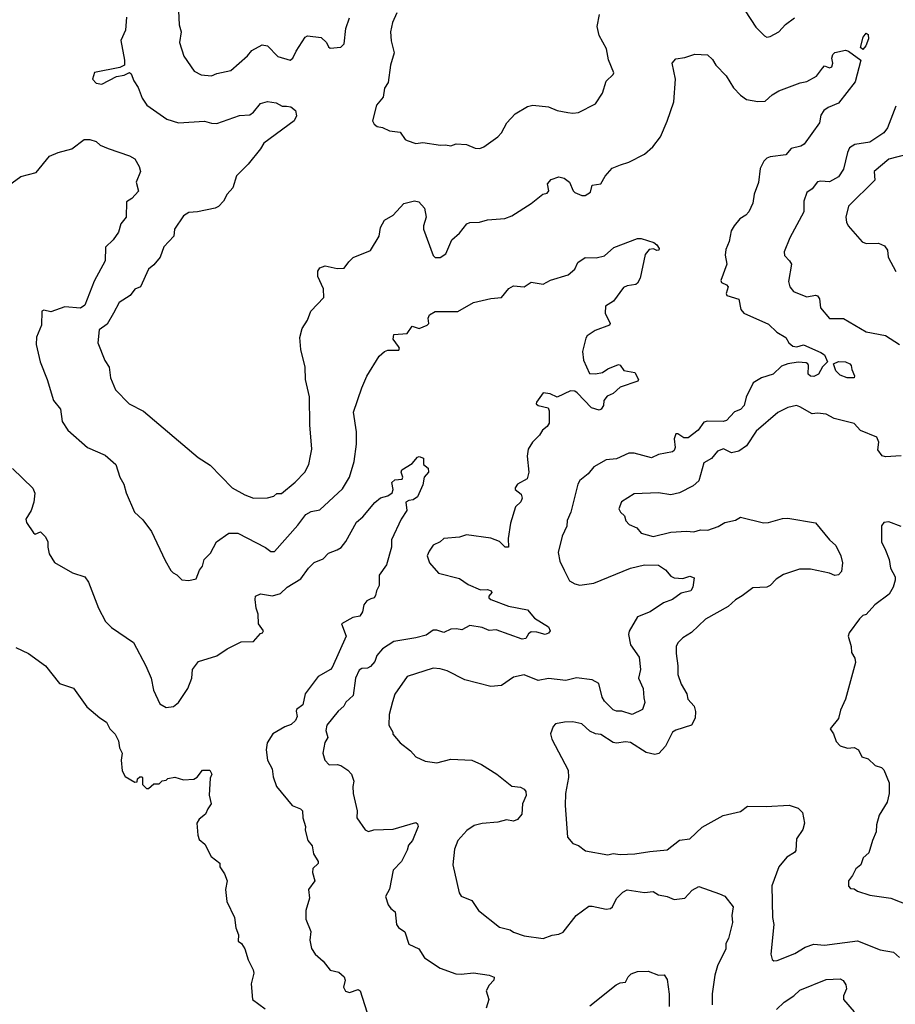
# Model space of a CAD drawing. Extents: x 1678759 to 1859541, y 384609 to 522867.
# Tile 444 of 466: x 1804626 to 1809641, y 498707 to 504345. Entities that reach past the tile are written whole.
import ezdxf

# ---------------------------------------------------------------- set-up
doc = ezdxf.new("R2010")
doc.units = 0

msp = doc.modelspace()

# ---------------------------------------------------------------- linework, layer by layer
at = {"layer": '0CON20XD'}
for points in [[(1808692, 504535), (1808842.4, 504302.4), (1808891.7, 504251.7), (1808905, 504243.8), (1808925, 504248.8), (1808975, 504274.3), (1809013, 504317), (1809064.2, 504355)], [(1805535.6, 504395), (1805540, 504315), (1805551.1, 504275), (1805541.1, 504215), (1805566.8, 504136.8), (1805625, 504049.2), (1805665, 504028.9), (1805725, 504024), (1805755, 504037.5), (1805835.3, 504054.7), (1805931.8, 504138.2), (1805955, 504168), (1806015, 504200.8), (1806045, 504194.4), (1806105, 504134.4), (1806175, 504112.9), (1806191.2, 504125), (1806210, 504165), (1806261.4, 504245), (1806275, 504252.2), (1806352.4, 504242.4), (1806384, 504215), (1806395, 504190), (1806405, 504182.5), (1806465, 504186.7), (1806484.1, 504205.9), (1806494.4, 504295), (1806515, 504355.8)], [(1806785.4, 504384.6), (1806761.7, 504328.3), (1806750.8, 504275), (1806753.6, 504223.6), (1806771.1, 504155), (1806750, 504085), (1806736.2, 503985), (1806716.6, 503953.4), (1806708, 503902), (1806669.5, 503855), (1806646.4, 503766.4), (1806656.1, 503746.1), (1806674, 503734), (1806705, 503727.5), (1806745, 503708), (1806805, 503700), (1806835, 503659.2), (1806845, 503654), (1806895, 503635.8), (1806935, 503641.5), (1807035.7, 503625.7), (1807065, 503628.1), (1807095, 503622.5), (1807125.9, 503634.1), (1807185, 503630), (1807235, 503608.9), (1807262, 503608), (1807283.8, 503616.2), (1807365, 503673.3), (1807385, 503696.7), (1807415.7, 503754.3), (1807464, 503805), (1807535, 503848.6), (1807565, 503855.6), (1807655, 503845.7), (1807705, 503824), (1807765, 503813.3), (1807795, 503808.8), (1807827.3, 503812.7), (1807925, 503863.3), (1807964, 503925), (1807985, 503992.5), (1808025, 504030), (1808029.1, 504040.9), (1807998.6, 504115), (1807987.6, 504177.6), (1807945, 504253.3), (1807934.5, 504305), (1807947.5, 504375)], [(1805238.3, 504358.3), (1805232.9, 504285), (1805206.2, 504225), (1805227, 504113), (1805226.2, 504083.8), (1805199.3, 504070.7), (1805055, 504042.5), (1805044, 504005), (1805065, 503980.5), (1805096.7, 503975), (1805180.9, 504019.1), (1805225, 504027.5), (1805255, 504043.3), (1805265.7, 504035.7), (1805279.2, 503995), (1805305.6, 503955.6), (1805328.6, 503895), (1805354.5, 503854.5), (1805470, 503775), (1805535, 503754), (1805685, 503763.3), (1805725, 503751.4), (1805755, 503750.6), (1805885, 503795.7), (1805945, 503800), (1805965.4, 503814.6), (1806005, 503864.2), (1806045, 503875.5), (1806095, 503868.5), (1806130.4, 503850.4), (1806155, 503848.9), (1806179.2, 503845), (1806206.9, 503825), (1806212, 503795), (1806198, 503765), (1806025, 503638.1), (1806005.4, 503605), (1805935, 503517.5), (1805868.3, 503451.7), (1805847.4, 503382.6), (1805814.3, 503345), (1805793.8, 503306.2), (1805765, 503276), (1805745, 503265.8), (1805645, 503244.4), (1805595, 503240), (1805565, 503222), (1805512.5, 503145), (1805508.6, 503105), (1805452, 503045), (1805430, 502985), (1805395, 502941.2), (1805364.3, 502915.7), (1805317.5, 502815), (1805285, 502801.9), (1805259.4, 502765), (1805195.4, 502724.6), (1805164.5, 502665), (1805128.1, 502601.9), (1805081.1, 502568.9), (1805074, 502495), (1805114.1, 502394.1), (1805138, 502355), (1805146, 502295), (1805176, 502225), (1805253.8, 502145), (1805335, 502103.8), (1805647.7, 501837.7), (1805716.7, 501795), (1805844.2, 501664.2), (1805915, 501623.8), (1805966.1, 501606.1), (1806045, 501606.2), (1806082.5, 501617.5), (1806098.3, 501631.7), (1806125, 501632.5), (1806205, 501696.2), (1806260, 501755), (1806281.7, 501798.3), (1806292, 501848), (1806299.2, 501885), (1806288.6, 502025), (1806285.6, 502185), (1806262.5, 502285), (1806261.5, 502355), (1806236.2, 502456.2), (1806230, 502525), (1806243.5, 502576.5), (1806274.2, 502625), (1806293.8, 502675), (1806368, 502755), (1806366.1, 502803.9), (1806334.2, 502875), (1806334.2, 502905.8), (1806345, 502923.3), (1806375, 502936.2), (1806445, 502920), (1806485, 502921.2), (1806510.9, 502959.1), (1806536.8, 502983.2), (1806635, 503024.2), (1806685.3, 503104.7), (1806693.3, 503155), (1806715, 503197.5), (1806765.4, 503224.6), (1806826.8, 503293.2), (1806888, 503308), (1806912.5, 503302.5), (1806945.6, 503265), (1806954.4, 503215), (1806939.2, 503165), (1806940, 503145), (1806993.9, 502993.9), (1807005, 502983.3), (1807035, 502983.3), (1807066.1, 503003.9), (1807101.2, 503085), (1807145, 503122), (1807188, 503175), (1807205, 503183.1), (1807260, 503185), (1807305, 503198), (1807405, 503205.8), (1807445, 503222), (1807555, 503292), (1807622.5, 503345), (1807647.7, 503352.3), (1807656, 503365), (1807649.2, 503405), (1807669.4, 503430.6), (1807715, 503445.6), (1807745, 503438.1), (1807775.7, 503415), (1807795.7, 503365), (1807805, 503355.7), (1807845, 503337.5), (1807865, 503338.8), (1807895, 503357.5), (1807905, 503396.7), (1807954.2, 503405), (1807980.4, 503449.6), (1808020, 503495), (1808066.4, 503513.6), (1808115, 503528.6), (1808205, 503574.2), (1808253.2, 503616.8), (1808295.5, 503674.5), (1808335.5, 503764.5), (1808372.5, 503875), (1808382, 504005), (1808364, 504095), (1808385, 504120), (1808435, 504128), (1808493, 504147), (1808565, 504143.3), (1808595, 504116.7), (1808612.5, 504085), (1808672.4, 504022.4), (1808715.4, 503955.4), (1808755, 503912.9), (1808788.5, 503888.5), (1808854.3, 503875.7), (1808895, 503879.2), (1808935, 503914.5), (1808975, 503936.5), (1809096.6, 503983.4), (1809135, 503990), (1809189.4, 504020.6), (1809223.6, 504066.4), (1809235, 504080), (1809265, 504070), (1809277.5, 504075), (1809283.8, 504095), (1809276.7, 504125), (1809283.3, 504145), (1809295, 504156.7), (1809355, 504170), (1809373.6, 504163.6), (1809443, 504113), (1809410.9, 503989.1), (1809315, 503866.7), (1809257.3, 503842.7), (1809232, 503825), (1809215, 503797.5), (1809207.5, 503755), (1809118.8, 503631.2), (1809099.4, 503620.6), (1809045, 503607.9), (1809015, 503570.6), (1808925, 503558.9), (1808905, 503551.5), (1808887.5, 503535), (1808866.4, 503493.6), (1808857.6, 503412.4), (1808832.5, 503345), (1808824.3, 503295), (1808803.1, 503245), (1808786, 503225), (1808750, 503205), (1808718, 503165), (1808702, 503135), (1808690, 503075), (1808670.9, 503029.1)], [(1809455, 504173.3), (1809442.5, 504185), (1809456.7, 504245), (1809475, 504267.5), (1809485, 504260), (1809488, 504235), (1809472.5, 504195), (1809455, 504173.3)], [(1809645, 503848.8), (1809597.3, 503725), (1809575, 503696.9), (1809495, 503643.3), (1809410.2, 503629.8), (1809379.7, 503610.3), (1809366.9, 503585), (1809345, 503488.8), (1809316.5, 503445), (1809265, 503415.5), (1809215, 503420), (1809195, 503415.6), (1809165, 503376), (1809134, 503355), (1809117.1, 503305), (1809117.1, 503245), (1809038, 503095), (1809003.8, 503015), (1809006.7, 502995), (1809036, 502965), (1809045.8, 502945), (1809030, 502845), (1809036.2, 502815), (1809057.7, 502787.7), (1809081.2, 502778.8), (1809135, 502757.5), (1809185, 502767.1), (1809195, 502764), (1809206.1, 502746.1), (1809213.5, 502695), (1809264.3, 502634.3), (1809345, 502633.8), (1809475, 502557.1), (1809585, 502537.5), (1809665, 502484.6)], [(1804435, 503303.3), (1804632.4, 503447.6), (1804719.8, 503470.2), (1804797.1, 503562.9), (1804846.7, 503585), (1804925.3, 503604.7), (1804995, 503659.4), (1805028.6, 503658.6), (1805065, 503646.7), (1805086.4, 503626.4), (1805132.5, 503607.5)], [(1805132.5, 503607.5), (1805255.9, 503565.9), (1805285, 503547.5), (1805310, 503505), (1805317.5, 503475), (1805293.3, 503415), (1805307, 503363), (1805269.5, 503320.5), (1805238, 503302), (1805235.6, 503215), (1805206.4, 503175), (1805191.4, 503128.6), (1805162.5, 503085), (1805117.5, 503042.5), (1805116.6, 502963.4), (1805053, 502847), (1804999.2, 502710.8), (1804975, 502693.8), (1804885, 502700.2), (1804805, 502672), (1804765, 502682.1), (1804753.8, 502675), (1804751.5, 502595), (1804723.2, 502526.8), (1804721.1, 502485), (1804743.1, 502385), (1804783.8, 502283.8), (1804819.4, 502165), (1804860.8, 502115), (1804869.2, 502045), (1804901.2, 501995), (1805015, 501896.2), (1805115, 501852), (1805177.3, 501797.3), (1805200, 501725), (1805223.3, 501685), (1805236.7, 501635), (1805283.3, 501525), (1805331.2, 501481.2), (1805381.2, 501415), (1805458.8, 501248.8), (1805491.2, 501191.2), (1805505, 501177.5), (1805526.1, 501166.1), (1805555, 501137.5), (1805595, 501133.3), (1805637, 501143), (1805656.4, 501193.6), (1805673.3, 501215), (1805683.3, 501255), (1805719.1, 501290.9), (1805754, 501355), (1805824.2, 501405), (1805875, 501404.6), (1806035, 501323.1), (1806065, 501300), (1806085, 501299.2), (1806219.9, 501450.1), (1806265, 501511.8), (1806295, 501529.6), (1806345, 501538.5), (1806475, 501658.9), (1806514.7, 501725.3), (1806541.5, 501815), (1806555.7, 501915), (1806555.8, 501984.2), (1806538.3, 502098.3), (1806585, 502237.5), (1806615, 502304), (1806685, 502417.5), (1806715, 502444.2), (1806735, 502453.1), (1806797.9, 502452.1), (1806802, 502465), (1806796.7, 502473.3), (1806764.4, 502515), (1806768.3, 502541.7), (1806845, 502547.5), (1806875, 502590), (1806915, 502577.5), (1806960, 502595), (1806970, 502605), (1806966.2, 502635), (1806974, 502655), (1807005, 502674.2), (1807135, 502674.2), (1807225, 502725.8), (1807325, 502748.8), (1807385, 502753.3), (1807427.5, 502805), (1807455, 502821.2), (1807515, 502815.6), (1807555, 502841.2), (1807625, 502831.2), (1807665.8, 502854.2), (1807767, 502883), (1807805, 502916.7), (1807823.8, 502955), (1807865, 502984), (1807928.7, 502981.3), (1807975, 502992), (1808030, 503040), (1808165, 503092.5), (1808185, 503092.5), (1808258.3, 503068.3), (1808275.9, 503055.9), (1808288, 503035), (1808286.2, 503025), (1808275, 503022.5), (1808257, 503033), (1808231.2, 503028.8), (1808208.8, 503001.2), (1808179.1, 502865), (1808165, 502836.5), (1808155, 502828.1), (1808105, 502820.6), (1808085, 502811.9), (1808026.6, 502733.4), (1807982, 502705), (1807978.6, 502665), (1808008, 502605), (1808004, 502595), (1807921.4, 502565), (1807876.5, 502535), (1807868.1, 502521.9), (1807849.1, 502445), (1807855.3, 502395), (1807889.2, 502319.2), (1807925, 502317.9), (1807964.8, 502325.2), (1807995, 502345.2), (1808055, 502371.1), (1808065, 502366), (1808085.8, 502335.8), (1808148.8, 502325), (1808170, 502285), (1808166.7, 502275), (1808065, 502240), (1808025, 502204.2), (1807990, 502190), (1807972, 502165), (1807970, 502135), (1807956.7, 502115), (1807945, 502110), (1807902.1, 502122.1), (1807818.5, 502208.5), (1807805, 502217.1), (1807780.8, 502219.2), (1807705, 502184.4), (1807665, 502203.3), (1807625, 502208.8), (1807585.6, 502155), (1807584.4, 502145), (1807596, 502135), (1807652.3, 502122.3), (1807659.2, 502105), (1807658, 502035), (1807646.7, 502015), (1807621.2, 501995), (1807604, 501965), (1807562.9, 501925), (1807538.9, 501885), (1807533.3, 501845), (1807542, 501755), (1807532.5, 501715), (1807477.5, 501685), (1807463.3, 501665), (1807463.3, 501655), (1807498.6, 501628.6), (1807504.3, 501605), (1807496.4, 501583.6), (1807465.8, 501555), (1807437.7, 501462.3), (1807423.3, 501375), (1807426.2, 501325), (1807407.5, 501325), (1807375, 501357.5), (1807325, 501376.7), (1807185.5, 501394.5), (1807145, 501382.5), (1807055, 501373.8), (1807034, 501355), (1806994, 501336), (1806971.7, 501301.7), (1806959.2, 501275), (1806974.2, 501234.2), (1807025, 501175.6), (1807145, 501145.3), (1807195, 501110.9), (1807265, 501080.8), (1807305, 501081.4), (1807327.5, 501075), (1807330, 501065), (1807313.8, 501045), (1807313.8, 501035), (1807323.8, 501025), (1807425, 500986.9), (1807535, 500966.4), (1807575, 500918.1), (1807655, 500868.8), (1807663.6, 500846.4), (1807655, 500832.5), (1807635, 500823.8), (1807588.8, 500838.8), (1807555, 500840), (1807540.8, 500829.2), (1807525, 500802.5), (1807505, 500798.6), (1807355, 500850.5), (1807315, 500846.7), (1807275.6, 500865.6), (1807205, 500876.7), (1807159.3, 500850.7), (1807127.9, 500857.9), (1807095, 500855.7), (1807055, 500836.7), (1807015, 500850), (1806995, 500848.8), (1806955, 500821.1), (1806895.6, 500805.6), (1806770, 500785), (1806705, 500743.3), (1806671.5, 500705), (1806659.6, 500670.4), (1806635, 500640.8), (1806617.6, 500632.4), (1806585, 500629.5), (1806569.7, 500620.3), (1806550.5, 500575), (1806535.5, 500475), (1806495, 500436.5), (1806483.1, 500415), (1806450, 500385), (1806384.6, 500305), (1806378.8, 500275), (1806391.2, 500235), (1806373.6, 500206.4), (1806362.5, 500145), (1806373.3, 500105), (1806399.3, 500079.3), (1806445, 500080), (1806465, 500074.2), (1806505, 500048.1), (1806526.9, 500025), (1806540, 499985), (1806533.9, 499953.9), (1806536, 499915), (1806560, 499815), (1806558, 499775), (1806605, 499706.7), (1806625, 499696.7), (1806655, 499706.2), (1806765, 499709.2), (1806895, 499747.5), (1806905, 499740), (1806908.6, 499725), (1806876.9, 499645), (1806852.4, 499617.6), (1806845, 499589.2), (1806812.5, 499525), (1806765.7, 499475), (1806743.9, 499366.1), (1806721.2, 499325), (1806736.4, 499276.4), (1806752.5, 499255), (1806777, 499237), (1806783.8, 499165), (1806795, 499146.7), (1806832.7, 499122.7), (1806855, 499051.2), (1806912.5, 499025), (1806945, 498973.3), (1807035, 498914), (1807125, 498882.5), (1807155, 498880), (1807225, 498887.8), (1807314.2, 498874.2), (1807343, 498863), (1807342.5, 498845), (1807315, 498816.7), (1807297.5, 498785), (1807313.8, 498735), (1807298, 498685)], [(1809715, 503574), (1809603.4, 503546.6), (1809520, 503475), (1809524.2, 503425), (1809373.5, 503276.5), (1809357.1, 503215), (1809360.8, 503185), (1809372, 503165), (1809452.3, 503072.3), (1809475, 503064), (1809545.8, 503065.8), (1809579.7, 503049.7), (1809596.2, 503025), (1809601.2, 502985), (1809645, 502903.3)], [(1808670.9, 503029.1), (1808667.3, 502997.3), (1808677.1, 502945), (1808641.9, 502851.9), (1808645, 502840), (1808675, 502826.7), (1808683.3, 502815), (1808672.3, 502777.7), (1808676.2, 502765), (1808744.1, 502744.1), (1808756.3, 502686.3), (1808774.3, 502665), (1808915, 502601.9), (1808961.9, 502555), (1809014, 502525), (1809031.4, 502495), (1809054.2, 502475), (1809077.7, 502472.3), (1809115, 502482.5), (1809215, 502438.8), (1809235, 502426.7), (1809252.5, 502385), (1809225, 502357.5), (1809201.2, 502315), (1809175, 502301.9), (1809155, 502304.4), (1809142.5, 502315), (1809143.3, 502365), (1809140.8, 502375), (1809130.9, 502380.9), (1809085, 502384.5), (1809025, 502375.3), (1808989.3, 502360.7), (1808941.2, 502315), (1808875, 502294.3), (1808827.5, 502265), (1808786.1, 502183.9), (1808775.6, 502135.6), (1808755, 502113.8), (1808720.6, 502099.4), (1808675, 502049.5), (1808655, 502044.6), (1808565, 502046.7), (1808545, 502040.8), (1808512.9, 501995), (1808455, 501951.5), (1808430.7, 501950.7), (1808395, 501974), (1808385, 501973.3), (1808374.5, 501945.5), (1808381.2, 501895), (1808375, 501878.1), (1808365, 501870.9), (1808285, 501855.9), (1808245, 501836.4), (1808145, 501863.5), (1808115, 501863.8), (1808045, 501829.5), (1807985.7, 501824.3), (1807915, 501784.3), (1807881.4, 501745), (1807835, 501705.7), (1807823.1, 501685), (1807782.5, 501525), (1807762.4, 501477.6), (1807759.1, 501445), (1807733.1, 501386.9), (1807710.5, 501295), (1807720, 501245), (1807743.8, 501193.8), (1807775, 501131.9), (1807805, 501114.4), (1807835, 501107.1), (1807915, 501118.9), (1808123.9, 501203.9), (1808205, 501223.6), (1808285, 501221.9), (1808324.3, 501195), (1808355, 501158.6), (1808375, 501149.4), (1808425, 501145.8), (1808465, 501158.8), (1808490, 501150), (1808482, 501095), (1808470, 501075), (1808415, 501061.2), (1808364.5, 501025.5), (1808313.1, 501006.9), (1808238.1, 500955), (1808164.2, 500925), (1808116.4, 500843.6), (1808112.2, 500825), (1808124.3, 500765), (1808174, 500695), (1808182.2, 500625), (1808170.6, 500575), (1808197.5, 500515), (1808201.7, 500461.7), (1808206.7, 500435), (1808192.5, 500395), (1808133.6, 500366.4), (1808075, 500386.4), (1808045, 500385.5), (1808025, 500393.6), (1807975, 500443.8), (1807961.8, 500465), (1807943.6, 500545), (1807905, 500565.9), (1807815.9, 500575.9), (1807755, 500560.7), (1807655, 500572.2), (1807595, 500561.9), (1807515, 500592.9), (1807455, 500581.2), (1807385, 500532.7), (1807325, 500526.7), (1807175, 500564.2), (1807074, 500616), (1807035, 500628.5), (1806995, 500631.9), (1806845.5, 500584.5), (1806775, 500483.8), (1806761.7, 500438.3), (1806742.7, 500367.3), (1806740, 500305), (1806762.5, 500265), (1806763.3, 500253.3), (1806805, 500203.8), (1806865, 500158.8), (1806894.2, 500124.2), (1806949.5, 500099.5), (1807015, 500089.2), (1807095, 500110), (1807215, 500104.4), (1807270.6, 500080.6), (1807359.2, 500025), (1807445, 499956.2), (1807495, 499950), (1807515, 499939.2), (1807525.8, 499925), (1807526.8, 499903.2), (1807506.7, 499855), (1807501.4, 499795), (1807478, 499765), (1807455, 499756), (1807415, 499764.3), (1807365, 499750), (1807275, 499742.2), (1807229.1, 499730.9), (1807186.9, 499703.1), (1807136, 499645), (1807117.1, 499595), (1807106.2, 499505), (1807130, 499405), (1807142.5, 499345), (1807155, 499326.2), (1807215, 499301.2), (1807253.7, 499243.7), (1807375, 499148.8), (1807435, 499133.3), (1807455, 499120), (1807515, 499100), (1807625, 499083.3), (1807675, 499103.3), (1807715, 499108.8), (1807738.8, 499121.2), (1807812.5, 499215), (1807885, 499268.6), (1807905, 499270), (1807985, 499252.3), (1808010.8, 499255), (1808021.5, 499265), (1808045, 499312.5), (1808081.4, 499348.6), (1808105, 499362.9), (1808205, 499346.7), (1808255, 499352.5), (1808285, 499334.5), (1808334.5, 499324.5), (1808375, 499306.9), (1808436.2, 499315), (1808478.7, 499361.3), (1808515, 499381.1), (1808635, 499340), (1808665, 499326.7), (1808711.9, 499265), (1808704.3, 499215), (1808707.8, 499175), (1808685.6, 499085), (1808671.4, 499055), (1808671.2, 499025), (1808622.1, 498927.9), (1808607.1, 498875), (1808592.1, 498767.9), (1808592.2, 498705)], [(1809405, 502293.3), (1809365, 502294.4), (1809325, 502308.6), (1809300, 502335), (1809287.5, 502375), (1809315, 502387.5), (1809355, 502385.5), (1809380, 502375), (1809388.6, 502365), (1809391.7, 502341.7), (1809407.5, 502305), (1809405, 502293.3)], [(1809675, 501847.1), (1809585, 501842.5), (1809565, 501848), (1809541.5, 501881.5), (1809546.7, 501925), (1809535, 501954.4), (1809442.3, 501992.3), (1809405, 502033.5), (1809291.2, 502061.2), (1809245, 502086.1), (1809195, 502091.5), (1809165, 502088.2), (1809095, 502127.8), (1809075, 502135.6), (1809025, 502124.4), (1808969.2, 502095), (1808845, 501988.5), (1808788.9, 501905), (1808745, 501874), (1808703.9, 501863.9), (1808656.9, 501886.9), (1808622, 501875), (1808588.6, 501831.4), (1808545, 501807.1), (1808516, 501705), (1808484.2, 501675.8), (1808405, 501635.8), (1808355.8, 501624.2), (1808285, 501635.4), (1808145, 501630.8), (1808073.8, 501585), (1808057.5, 501545), (1808067.5, 501525), (1808090, 501505), (1808097.5, 501475), (1808116.7, 501455), (1808161.2, 501435), (1808185.6, 501405.6), (1808253.5, 501386.5), (1808355, 501411.2), (1808445, 501416.2), (1808487.5, 501412.5), (1808525.8, 501424.2), (1808567.8, 501422.2), (1808626.3, 501443.7), (1808664.5, 501465.5), (1808725, 501478.9), (1808755, 501495.6), (1808886.7, 501463.3), (1808914.5, 501465.5), (1808995, 501489.5), (1809025, 501490), (1809184.5, 501464.5), (1809265, 501367.1), (1809299.6, 501335), (1809330, 501275), (1809338.2, 501235), (1809333.8, 501186.2), (1809315, 501165.6), (1809295, 501163.1), (1809265, 501175.4), (1809155, 501198.2), (1809091.7, 501198.3), (1809001.2, 501168.8), (1808957.9, 501142.1), (1808924.5, 501105.5), (1808905, 501095.5), (1808825, 501092.5), (1808763.4, 501046.6), (1808726.2, 501023.8), (1808684.7, 500985.3), (1808555, 500912.5), (1808474.3, 500835.7), (1808425, 500806.2), (1808395, 500777.5), (1808386, 500755), (1808385.8, 500715), (1808395.7, 500645), (1808395.8, 500595), (1808415, 500540), (1808447.1, 500485), (1808453.1, 500455), (1808490, 500415), (1808497, 500383), (1808494.3, 500345.7), (1808474, 500305), (1808385, 500277.1), (1808366, 500265), (1808325.6, 500185), (1808286.1, 500143.9), (1808263, 500137), (1808215, 500149.4), (1808125, 500205.7), (1808095, 500210.8), (1808045, 500201.9), (1808025, 500207.1), (1807955, 500251.2), (1807925, 500256), (1807891.4, 500271.4), (1807845, 500313.3), (1807795, 500323.8), (1807747, 500323), (1807695, 500313.3), (1807682.3, 500297.7), (1807666.7, 500255), (1807673.8, 500225), (1807768.3, 500048.3), (1807768.8, 500005), (1807752, 499915), (1807750, 499845), (1807763.3, 499665), (1807795, 499627.5), (1807826.1, 499616.1), (1807866.1, 499586.1), (1807995, 499562.9), (1808025, 499570.6), (1808065.7, 499564.3), (1808148.8, 499568.8), (1808235, 499583.1), (1808335, 499590.8), (1808405, 499647.3), (1808465, 499655.6), (1808535, 499721.9), (1808655, 499788.9), (1808755, 499811.5), (1808795, 499841.1), (1808901.1, 499838.9), (1809033.2, 499846.8), (1809085, 499830), (1809110, 499805), (1809120.8, 499745), (1809112.4, 499707.6), (1809075.6, 499655), (1809072.4, 499587.6), (1809063.5, 499576.5), (1809019.5, 499550.5), (1808974.3, 499495), (1808933.3, 499385), (1808937.1, 499205), (1808945.8, 499165), (1808929.2, 498995), (1808935, 498963.3), (1808945, 498956.2), (1808965, 498957.5), (1809065, 498998.6), (1809124.7, 499035.3), (1809175, 499052.1), (1809235, 499046.2), (1809425, 499070.5), (1809555, 499020), (1809631.2, 499005), (1809665.5, 498975.5)], [(1804585, 501776), (1804702.3, 501662.3), (1804713, 501633), (1804708, 501582), (1804691.8, 501535), (1804660.7, 501485), (1804664.6, 501465), (1804705, 501406.7), (1804715, 501400), (1804745, 501412.5), (1804773.6, 501383.6), (1804786.7, 501355), (1804786.7, 501325), (1804796.1, 501286.1), (1804826.1, 501236.1), (1804928.3, 501178.3), (1804998.8, 501155), (1805020, 501125), (1805078.5, 500975), (1805118.7, 500898.7), (1805152.5, 500865), (1805278.6, 500778.6), (1805348.6, 500645), (1805379.2, 500575), (1805392.9, 500505), (1805428.3, 500428.3), (1805465, 500406.2), (1805507, 500413), (1805536, 500435), (1805589.2, 500515), (1805612.5, 500575), (1805615.8, 500625), (1805649.7, 500670.3), (1805755, 500702.2), (1805815, 500742.2), (1805895, 500783.5), (1805965.3, 500784.7), (1806005, 500830), (1806017.5, 500835), (1806022.5, 500845), (1805994.5, 500885), (1805991.3, 500941.3), (1805980, 500975), (1805974.3, 501025), (1805976.7, 501045), (1806005, 501057.5), (1806075, 501046), (1806119.7, 501060.3), (1806158.8, 501095), (1806236.6, 501143.4), (1806280, 501205), (1806313.2, 501236.8), (1806365, 501257.5), (1806395, 501290), (1806445, 501308.8), (1806467, 501323), (1806495, 501356.7), (1806555, 501467.5), (1806590.9, 501499.1), (1806660.3, 501579.7), (1806692.6, 501607.4), (1806735, 501618.6), (1806758.8, 501635), (1806766.2, 501655), (1806757.5, 501695), (1806775, 501709.5), (1806816.7, 501713.3), (1806820, 501725), (1806810.6, 501755), (1806815, 501767.5), (1806875, 501803.3), (1806905, 501840), (1806915, 501843.3), (1806940, 501835), (1806938.3, 501798.3), (1806966.1, 501776.1), (1806968, 501755), (1806942.5, 501725), (1806935, 501682.5), (1806905, 501612.5), (1806880, 501595), (1806855, 501592.5), (1806838.3, 501581.7), (1806843.8, 501535), (1806810.8, 501485), (1806755, 501366.7), (1806756.7, 501325), (1806726.3, 501223.7), (1806684.7, 501165), (1806686, 501105), (1806670, 501075), (1806665, 501047.5), (1806656.7, 501035), (1806638.3, 501028.3), (1806615, 501018), (1806596.9, 500995), (1806589.1, 500955), (1806575, 500930), (1806535, 500921.4), (1806470, 500885), (1806495.4, 500815), (1806416.7, 500635), (1806406.2, 500623.8), (1806335.4, 500584.6), (1806260.5, 500485), (1806247.8, 500422.3), (1806211.9, 500395), (1806208.9, 500385), (1806216.2, 500355), (1806206.9, 500333.1), (1806180.5, 500309.5), (1806145, 500295.6), (1806077.1, 500255), (1806043.3, 500205), (1806038.1, 500165), (1806046.4, 500105), (1806071.5, 500055), (1806078.8, 500008.8), (1806098, 499955), (1806187.5, 499845), (1806235, 499826), (1806245.5, 499815.5), (1806247.5, 499775), (1806264.2, 499725), (1806261.4, 499705), (1806275.7, 499645), (1806301.1, 499615), (1806309.3, 499569.3), (1806335.7, 499524.3), (1806335, 499513.3), (1806305.5, 499484.5), (1806302.9, 499462.9), (1806316.9, 499415), (1806281.1, 499365), (1806286.2, 499315), (1806265.8, 499245), (1806265.8, 499195), (1806294.4, 499125), (1806288, 499075), (1806297, 499027), (1806318, 498995), (1806365, 498954.3), (1806405, 498902.5), (1806455, 498891.1), (1806484.4, 498865), (1806490, 498845), (1806480.4, 498805), (1806492.9, 498782.9), (1806515, 498775.5), (1806565, 498792), (1806576, 498785), (1806614, 498665)], [(1809675, 501443.3), (1809605, 501468.8), (1809575, 501466.2), (1809562.3, 501447.7), (1809561.2, 501355), (1809585, 501306.7), (1809606.2, 501255), (1809614, 501205), (1809640, 501155), (1809641.2, 501135), (1809629.2, 501095), (1809606.7, 501055), (1809523.8, 500995), (1809475, 500940), (1809455, 500932.5), (1809436.1, 500913.9), (1809376.4, 500833.6), (1809371.2, 500815), (1809388.8, 500755), (1809390.7, 500720.7), (1809408.8, 500688.8), (1809412.5, 500665), (1809355.5, 500455), (1809327.8, 500392.2), (1809315.4, 500344.6), (1809267.5, 500285), (1809286.7, 500255), (1809301.7, 500211.7), (1809325, 500187.5), (1809367, 500173), (1809405, 500177.5), (1809430, 500165), (1809450, 500125), (1809485, 500113.3), (1809525, 500073.8), (1809562.5, 500062.5), (1809575, 500050), (1809606.2, 499975), (1809605.8, 499915), (1809594.2, 499865), (1809549.3, 499790.7), (1809533.8, 499735), (1809532.5, 499695), (1809510, 499645), (1809488.8, 499575), (1809457.5, 499545), (1809443.6, 499506.4), (1809415, 499482.5), (1809396.1, 499443.9), (1809373.3, 499415), (1809373, 499383), (1809385, 499370), (1809405, 499367.5), (1809424.2, 499354.2), (1809495, 499332), (1809615.8, 499315.8), (1809766.7, 499255)], [(1804605, 500750), (1804676, 500715), (1804775, 500645.8), (1804854.5, 500544.5), (1804935, 500517.5), (1805010.5, 500410.5), (1805085, 500346.7), (1805123, 500323), (1805142.5, 500285), (1805173.6, 500253.6), (1805192.5, 500215), (1805197.5, 500175), (1805212.5, 500145), (1805207.5, 500105), (1805212.5, 500045), (1805230.7, 500010.7), (1805285, 499980), (1805298.3, 499981.7), (1805301.7, 499998.3), (1805315, 500010), (1805325, 500010), (1805330, 500005), (1805330, 499965), (1805353, 499943), (1805365, 499942.5), (1805395, 499970), (1805425, 499970), (1805443, 499987), (1805465, 499990), (1805475, 500000), (1805515, 500007.5), (1805565, 499992.5), (1805623, 499997), (1805643, 500007), (1805673, 500047), (1805715, 500047.5), (1805726.2, 500025), (1805717, 500003), (1805712, 499905), (1805723.3, 499855), (1805703.3, 499826.7), (1805691.2, 499795), (1805655, 499766.7), (1805640, 499745), (1805645.8, 499675), (1805655, 499651.2), (1805686.9, 499625), (1805723.6, 499553.6), (1805772.5, 499515), (1805772.5, 499495), (1805800, 499455), (1805813.8, 499415), (1805806, 499365), (1805813.3, 499295), (1805856.9, 499205), (1805864.2, 499145), (1805880, 499105), (1805878.3, 499068.3), (1805896.7, 499055), (1805915.6, 499025.6), (1805935, 498962.5), (1805964.1, 498904.1), (1805968, 498885), (1805951.4, 498825), (1805960.6, 498735), (1806032.3, 498682.3)], [(1807891.7, 498698.3), (1808041.7, 498818.3), (1808065, 498830), (1808095, 498833.8), (1808111.2, 498865), (1808127.9, 498882.1), (1808165, 498894.3), (1808225, 498896.2), (1808285, 498873.3), (1808317, 498877), (1808335, 498850), (1808345.5, 498765.5), (1808346.9, 498695)], [(1808961.5, 498678.5), (1809005, 498720.5), (1809059.2, 498755), (1809095, 498788.9), (1809245, 498848.6), (1809325, 498852.9), (1809342.7, 498842.7), (1809358.5, 498818.5), (1809361.9, 498795), (1809344.2, 498755), (1809345, 498734), (1809405.5, 498665)]]:
    msp.add_lwpolyline(points, dxfattribs=at)

doc.saveas('drawing.dxf')
